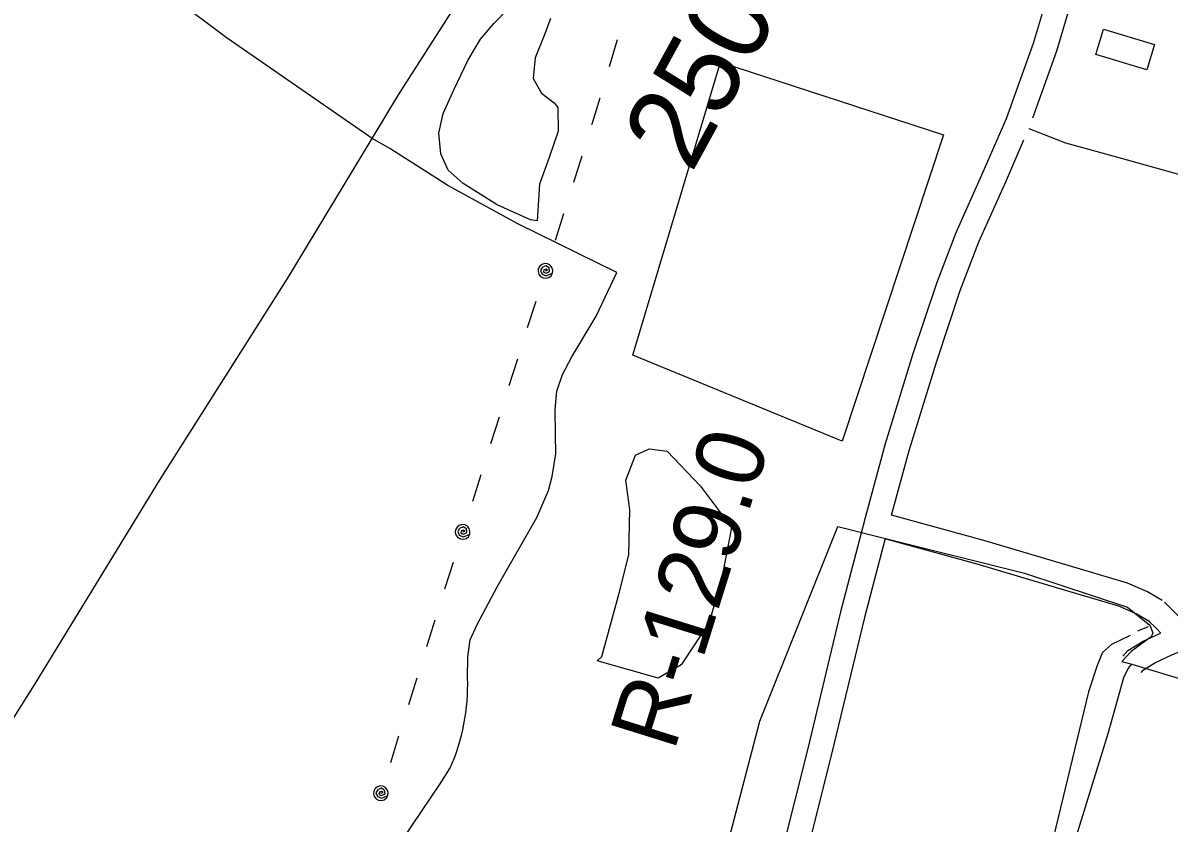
# Model space of a CAD drawing. Extents: x 3535183 to 3573198, y 534952 to 560562.
# Drawn here: x 3555683 to 3557082, y 542641 to 543617 of the extents above; entities that cross this region are included whole.
import ezdxf

# ---------------------------------------------------------------- set-up
doc = ezdxf.new("R2010")
doc.units = 0
for name, color, linetype in [('V-BLDG-OTLN', 7, 'Continuous'), ('V-DTCH-CNTR', 7, 'Continuous'), ('V-RIVR-RANG-IDEN', 7, 'Continuous'), ('V-ROAD-CNTR', 7, 'Continuous'), ('V-SITE-OTLN', 7, 'Continuous'), ('V-SITE-VEGE', 7, 'Continuous'), ('V-SURV-IDEN', 7, 'Continuous'), ('V-TOPO-SHOR', 7, 'Continuous'), ('V-UTIL-LINE', 7, 'Continuous')]:
    doc.layers.add(name, color=color, linetype=linetype)

msp = doc.modelspace()

# ---------------------------------------------------------------- linework, layer by layer
at = {"layer": 'V-BLDG-OTLN'}
msp.add_lwpolyline([(3557054.8, 543560.2), (3556992.6, 543578.8), (3557001.9, 543609.7), (3557064, 543591.1)], close=True, dxfattribs=at)
at = {"layer": 'V-DTCH-CNTR'}
for points in [[(3554751.1, 541312.2), (3554800.3, 541389.4), (3554913.7, 541572.2), (3555073.4, 541825), (3555190.3, 542006), (3555307.4, 542195), (3555454.9, 542423.8), (3555465.4, 542440.8), (3555563.6, 542598.6), (3555699.2, 542813.3), (3555849.7, 543059.2), (3556006.7, 543306.7), (3556109.3, 543476.3), (3556141.5, 543529.5), (3556269.6, 543730), (3556370.1, 543898.7), (3556466.8, 544060.3), (3556500.2, 544111.7)], [(3556109.3, 543476.3), (3555931.2, 543599.5), (3555688.7, 543781.4), (3555453.9, 543948), (3555327.2, 544033.2), (3555249.2, 544087.8)], [(3556146.7, 542621.9), (3556192.1, 542689.3), (3556204.1, 542707.9), (3556207, 542714.4), (3556209.6, 542721), (3556212, 542727.7), (3556214.3, 542734.4), (3556216.3, 542741.2), (3556218.1, 542748.1), (3556219.8, 542755), (3556221.3, 542761.9), (3556222.5, 542768.9), (3556223.6, 542775.9), (3556224.4, 542783), (3556225.1, 542790), (3556225.5, 542797.1), (3556225.7, 542804.2), (3556225.8, 542811.3), (3556225.6, 542818.4), (3556225.8, 542844.1), (3556228.9, 542864.7), (3556237.4, 542883.4), (3556261.7, 542929.6), (3556310.1, 543014), (3556324.3, 543046.9), (3556329.1, 543063.9), (3556333.3, 543091.7), (3556332.9, 543115.9), (3556332.6, 543145.6), (3556334.8, 543168), (3556341.5, 543188.6), (3556352.8, 543209.9), (3556382.5, 543259.6), (3556407.9, 543313), (3556286.9, 543372.1), (3556201.6, 543418.8), (3556130.6, 543464.2), (3556109.3, 543476.3)]]:
    msp.add_lwpolyline(points, dxfattribs=at)
at = {"layer": 'V-ROAD-CNTR'}
for points in [[(3556710.1, 543009.4), (3556735.8, 543104.3), (3556769.6, 543214), (3556798.6, 543301.2), (3556821.9, 543361.7), (3556855, 543435.5), (3556883.2, 543500.7), (3556916.2, 543592.6), (3556951.6, 543711), (3556986.2, 543835.2), (3557004.9, 543940.7), (3557018.6, 544010.5), (3557026.3, 544048.8), (3557036.3, 544098.3)], [(3556915.4, 543501.7), (3556944.7, 543583.3), (3556980.4, 543702.7), (3557015.5, 543828.5), (3557034.4, 543935.2), (3557048, 544004.6), (3557055.7, 544042.8), (3557065.7, 544092.4)], [(3556910.6, 543488.7), (3556955.6, 543471.2), (3557020.5, 543453), (3557093.3, 543432.7), (3557147.4, 543416.8)], [(3557073.2, 542912.8), (3557055.3, 542923.2), (3557031.2, 542933.9), (3556973.8, 542951.1), (3556855.6, 542985.9), (3556743.2, 543016.8), (3556764.7, 543095.9), (3556798.2, 543204.8), (3556826.9, 543291.1), (3556849.6, 543350.1), (3556882.4, 543423.4), (3556904.7, 543474.8)], [(3556710.3, 543010.4), (3556681, 542899.2), (3556640.9, 542732.5), (3556594.4, 542548.3)], [(3556735.5, 542988.3), (3556710.1, 542891.9), (3556670, 542725.3), (3556623, 542539.2)], [(3557058.2, 542886.8), (3557041.6, 542896.4), (3557020.7, 542905.8), (3556965.3, 542922.3), (3556847.4, 542957), (3556735.1, 542987.9)], [(3557130.1, 542857.5), (3557123.2, 542864.3), (3557106.2, 542880.2), (3557088.3, 542898.8), (3557076.1, 542910.6)], [(3557071.7, 542872.8), (3557067.1, 542877.7), (3557055.3, 542889.1)], [(3557025.3, 542845), (3557031.3, 542851.7), (3557050, 542863.3), (3557071.4, 542873.1)], [(3557047.6, 542824.9), (3557050.7, 542828.4), (3557064.3, 542836.9), (3557085, 542846.4), (3557094.1, 542850.4)], [(3556914.3, 542444.8), (3556950.4, 542566.5), (3557007.4, 542750.8), (3557026.8, 542818.9), (3557031.8, 542829.9), (3557036.4, 542835)]]:
    msp.add_lwpolyline(points, dxfattribs=at)
at = {"layer": 'V-SITE-OTLN'}
for p, q in [((3556582.3, 542765.7), (3556677.4, 543003)), ((3556677.4, 543003), (3556721, 542992.1)), ((3556721, 542992.1), (3556905.2, 542946.2)), ((3556905.2, 542946.2), (3557031, 542904.6)), ((3557031, 542904.6), (3557058.5, 542882.6)), ((3557058.5, 542882.6), (3557062, 542873.2)), ((3557062, 542873.2), (3557060, 542868.6)), ((3557060, 542868.6), (3557035.5, 542850.5)), ((3557035.5, 542850.5), (3557024, 542838.6)), ((3557024, 542838.6), (3557036.4, 542835)), ((3557036.4, 542835), (3557114.7, 542811.7)), ((3556528.8, 542560.2), (3556582.3, 542765.7))]:
    msp.add_line(p, q, dxfattribs=at)
at = {"layer": 'V-SITE-VEGE'}
msp.add_lwpolyline([(3556326.9, 543622.7), (3556320, 543604.1), (3556308.2, 543574.6), (3556305.8, 543549.4), (3556315.7, 543531.5), (3556331.3, 543520), (3556335.8, 543514.3), (3556336.2, 543485.4), (3556325.3, 543453), (3556313.4, 543420.6), (3556310.7, 543375.9), (3556302.3, 543377.1), (3556261.6, 543395.6), (3556220.2, 543421.6), (3556201.9, 543437.8), (3556193, 543457.6), (3556190.7, 543482.8), (3556195.9, 543506.9), (3556209.5, 543536.5), (3556226.1, 543571.6), (3556241.5, 543597.4), (3556257.8, 543616.6), (3556274.9, 543634)], dxfattribs=at)
for points in [[(3556806.6, 543480.9), (3556682.8, 543107), (3556427.5, 543211.9), (3556534.4, 543569.5)], [(3556389.6, 542844.6), (3556410.5, 542921.6), (3556422.6, 542968.4), (3556423.7, 543023.8), (3556418.9, 543059.8), (3556430.6, 543090), (3556447.3, 543098), (3556469.4, 543094.8), (3556510.1, 543052.4), (3556547.8, 543001.9), (3556535.4, 542938.5), (3556520.5, 542886.2), (3556486.3, 542834.3), (3556458.3, 542818.3), (3556384, 542839.1)]]:
    msp.add_lwpolyline(points, close=True, dxfattribs=at)
at = {"layer": 'V-TOPO-SHOR'}
msp.add_line((3557056.1, 542880.7), (3557043.4, 542875.6), dxfattribs=at)
msp.add_lwpolyline([(3557034.3, 542870.3), (3557011.6, 542859.1), (3557000.6, 542849.5), (3556994, 542833.4), (3556983.5, 542801.3), (3556932.4, 542589.4), (3556889.3, 542458.1)], dxfattribs=at)
at = {"layer": 'V-UTIL-LINE'}
for points in [[(3556408.3, 543596.5), (3556398.5, 543563.9)], [(3556387, 543525.6), (3556377.8, 543495.2), (3556377.1, 543493.1)], [(3556365, 543454.9), (3556354.8, 543422.5)], [(3556342.7, 543384.4), (3556332.4, 543352)], [(3556320.6, 543314.8), (3556323.4, 543315.7), (3556321.5, 543317.1), (3556318.9, 543316.2), (3556318.4, 543313.3), (3556321.5, 543312.2), (3556325.8, 543314.2), (3556325.2, 543318.5), (3556321.2, 543321.1), (3556317, 543319.2), (3556314.8, 543315.3), (3556316.6, 543310.9), (3556321.7, 543308.9), (3556329.2, 543312.1), (3556329.6, 543315.6), (3556328.6, 543319), (3556326.4, 543321.7), (3556323.3, 543323.4), (3556319.9, 543323.8), (3556316.5, 543322.8), (3556313.7, 543320.6), (3556312, 543317.5), (3556311.7, 543314), (3556312.6, 543310.7), (3556314.8, 543307.9), (3556317.9, 543306.2), (3556321.4, 543305.8), (3556324.8, 543306.8), (3556327.5, 543309), (3556329.2, 543312.1)], [(3556308.8, 543277.6), (3556298.6, 543245.2)], [(3556286.5, 543207.1), (3556276.2, 543174.7)], [(3556264.1, 543136.6), (3556253.8, 543104.1)], [(3556241.7, 543066), (3556231.5, 543033.6)], [(3556219.7, 542996.4), (3556222.4, 542997.3), (3556220.6, 542998.7), (3556218, 542997.8), (3556217.4, 542995), (3556220.6, 542993.8), (3556224.8, 542995.8), (3556224.3, 543000.1), (3556220.2, 543002.7), (3556216, 543000.8), (3556213.8, 542997), (3556215.6, 542992.5), (3556220.7, 542990.5), (3556228.3, 542993.7), (3556228.6, 542997.2), (3556227.7, 543000.6), (3556225.5, 543003.3), (3556222.4, 543005), (3556218.9, 543005.4), (3556215.5, 543004.4), (3556212.8, 543002.2), (3556211.1, 542999.2), (3556210.7, 542995.7), (3556211.7, 542992.3), (3556213.9, 542989.5), (3556217, 542987.9), (3556220.4, 542987.5), (3556223.8, 542988.4), (3556226.6, 542990.6), (3556228.3, 542993.7)], [(3556207.9, 542959.3), (3556197.6, 542926.8)], [(3556185.7, 542888.7), (3556175.5, 542856.2)], [(3556163.6, 542818), (3556153.5, 542785.6)], [(3556141.5, 542747.4), (3556131.4, 542715)], [(3556119.8, 542677.7), (3556122.5, 542678.6), (3556120.7, 542680), (3556118.1, 542679.1), (3556117.5, 542676.2), (3556120.7, 542675.1), (3556124.9, 542677.2), (3556124.4, 542681.4), (3556120.3, 542684), (3556116.1, 542682.1), (3556113.9, 542678.2), (3556115.7, 542673.8), (3556120.9, 542671.8), (3556128.3, 542675), (3556128.7, 542678.5), (3556127.7, 542681.9), (3556125.5, 542684.6), (3556122.4, 542686.3), (3556118.9, 542686.7), (3556115.6, 542685.7), (3556112.8, 542683.5), (3556111.2, 542680.4), (3556110.8, 542676.9), (3556111.8, 542673.6), (3556114, 542670.8), (3556117.1, 542669.1), (3556120.6, 542668.8), (3556123.9, 542669.8), (3556126.7, 542672), (3556128.3, 542675)]]:
    msp.add_lwpolyline(points, dxfattribs=at)

# ---------------------------------------------------------------- texts
at = {"layer": 'V-RIVR-RANG-IDEN'}
msp.add_text('R-129.0', height=83, rotation=72.7109, dxfattribs=at).set_placement((3556477.6, 542727.5))
at = {"layer": 'V-SURV-IDEN'}
msp.add_text('2505+38.0', height=100, rotation=61.2797, dxfattribs=at).set_placement((3556498.8, 543432.7))

doc.saveas('drawing.dxf')
